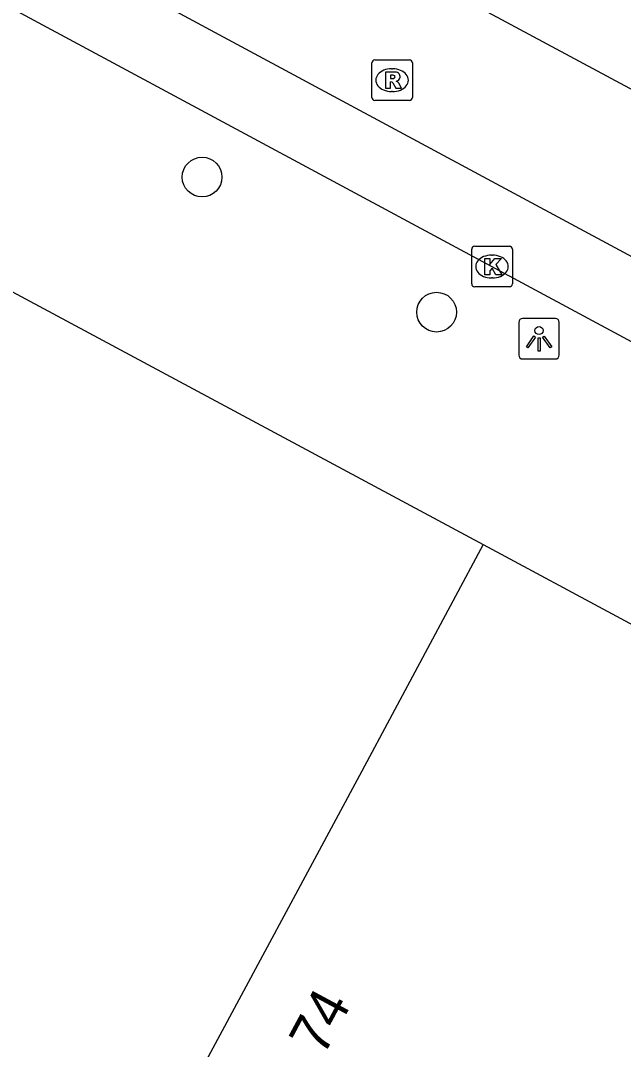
# Model space of a CAD drawing. Extents: x 159489 to 160304, y 383826 to 384530.
# Drawn here: x 159578.83 to 159593.67, y 384261.57 to 384286.89 of the extents above; entities that cross this region are included whole.
import ezdxf

# ---------------------------------------------------------------- set-up
doc = ezdxf.new("R2010")
doc.units = 0
for name, color, linetype in [('IMGEO_Boom', 7, 'Continuous'), ('IMGEO_Kolk', 7, 'Continuous'), ('IMGEO_Lichtpunt', 7, 'Continuous'), ('IMGEO_Pand', 7, 'Continuous'), ('IMGEO_Pand_nummerreeks', 7, 'Continuous'), ('IMGEO_Rijbaan_lokaal_gesloten', 7, 'Continuous'), ('IMGEO_Rioolput', 7, 'Continuous'), ('IMGEO_Voetpad_open', 7, 'Continuous')]:
    doc.layers.add(name, color=color, linetype=linetype)

msp = doc.modelspace()

# ---------------------------------------------------------------- linework, layer by layer
at = {"layer": 'IMGEO_Boom'}
for centre in [(159583.303, 384283.037), (159589.073, 384279.714)]:
    msp.add_circle(centre, 0.489, dxfattribs=at)
at = {"layer": 'IMGEO_Kolk'}
for p, q in [((159589.937, 384280.41), (159589.937, 384281.262)), ((159590.012, 384281.336), (159590.864, 384281.336)), ((159590.938, 384281.262), (159590.938, 384280.41)), ((159590.425, 384281.116), (159590.45, 384281.116)), ((159590.448, 384280.556), (159590.423, 384280.556)), ((159590.864, 384280.336), (159590.012, 384280.336))]:
    msp.add_line(p, q, dxfattribs=at)
for points in [[(159589.937, 384280.41), (159589.937, 384281.262)], [(159590.012, 384281.336), (159590.864, 384281.336)], [(159590.938, 384281.262), (159590.938, 384280.41)], [(159590.258, 384281.036), (159590.381, 384281.036), (159590.381, 384280.885), (159590.511, 384281.036), (159590.675, 384281.036), (159590.529, 384280.885), (159590.682, 384280.636), (159590.53, 384280.636), (159590.445, 384280.8), (159590.381, 384280.733), (159590.381, 384280.636), (159590.258, 384280.636), (159590.258, 384281.036)], [(159590.864, 384280.336), (159590.012, 384280.336)]]:
    msp.add_lwpolyline(points, dxfattribs=at)
for centre, start, end in [((159590.014, 384281.26), 91.552, 178.448), ((159590.014, 384281.26), 91.552, 178.448), ((159590.862, 384281.26), 1.552, 88.448), ((159590.862, 384281.26), 1.552, 88.448), ((159590.014, 384280.412), 181.552, 268.448), ((159590.014, 384280.412), 181.552, 268.448), ((159590.862, 384280.412), 271.552, 358.448), ((159590.862, 384280.412), 271.552, 358.448)]:
    msp.add_arc(centre, 0.0765, start, end, dxfattribs=at)
for centre, major_axis, ratio, start_param, end_param in [((159590.424, 384280.836), (-0.387, 0.002), 0.722429, 4.712389, 7.853982), ((159590.449, 384280.836), (-0.39, 0.002), 0.717154, 1.570796, 4.712389)]:
    msp.add_ellipse(centre, major_axis=major_axis, ratio=ratio, start_param=start_param, end_param=end_param, dxfattribs=at)
at = {"layer": 'IMGEO_Lichtpunt'}
for p, q in [((159591.096, 384279.463), (159591.096, 384278.656)), ((159591.096, 384279.463), (159591.096, 384278.656)), ((159591.998, 384279.558), (159591.19, 384279.558)), ((159591.998, 384279.558), (159591.19, 384279.558)), ((159592.092, 384278.656), (159592.092, 384279.463)), ((159592.092, 384278.656), (159592.092, 384279.463)), ((159591.19, 384278.562), (159591.998, 384278.562)), ((159591.19, 384278.562), (159591.998, 384278.562))]:
    msp.add_line(p, q, dxfattribs=at)
for points in [[(159591.47, 384279.127), (159591.509, 384279.099), (159591.321, 384278.837), (159591.283, 384278.864), (159591.47, 384279.127)], [(159591.682, 384279.099), (159591.72, 384279.126), (159591.907, 384278.864), (159591.868, 384278.836), (159591.682, 384279.099)], [(159591.572, 384279.079), (159591.619, 384279.079), (159591.619, 384278.757), (159591.572, 384278.757), (159591.572, 384279.079)]]:
    msp.add_lwpolyline(points, dxfattribs=at)
msp.add_circle((159591.595, 384279.261), 0.0994, dxfattribs=at)
for centre, start, end in [((159591.19, 384279.463), 90, 180), ((159591.19, 384279.463), 90, 180), ((159591.998, 384279.463), 0, 90), ((159591.998, 384279.463), 0, 90), ((159591.19, 384278.656), 180, 270), ((159591.19, 384278.656), 180, 270), ((159591.998, 384278.656), 270, 0), ((159591.998, 384278.656), 270, 360)]:
    msp.add_arc(centre, 0.0946, start, end, dxfattribs=at)
at = {"layer": 'IMGEO_Pand'}
for points in [[(159590.223, 384274), (159587.23, 384268.419), (159578.85, 384252.831), (159582.491, 384250.872), (159593.348, 384245.049), (159600.425, 384258.245), (159616.379, 384249.69)], [(159590.223, 384274), (159620.712, 384257.605)]]:
    msp.add_lwpolyline(points, dxfattribs=at)
at = {"layer": 'IMGEO_Rijbaan_lokaal_gesloten'}
for points in [[(159558.914, 384297.788), (159559.789, 384299.414), (159596.815, 384279.502), (159606.884, 384274.087), (159606.009, 384272.461)], [(159632.963, 384264.225), (159584.718, 384290.116)]]:
    msp.add_lwpolyline(points, dxfattribs=at)
at = {"layer": 'IMGEO_Rioolput'}
for p, q in [((159587.478, 384284.996), (159587.478, 384285.848)), ((159587.553, 384285.922), (159588.405, 384285.922)), ((159587.966, 384285.702), (159587.991, 384285.702)), ((159588.479, 384285.848), (159588.479, 384284.996)), ((159587.989, 384285.142), (159587.964, 384285.142)), ((159588.405, 384284.922), (159587.553, 384284.922))]:
    msp.add_line(p, q, dxfattribs=at)
for points in [[(159587.478, 384284.996), (159587.478, 384285.848)], [(159587.553, 384285.922), (159588.405, 384285.922)], [(159588.479, 384285.848), (159588.479, 384284.996)], [(159588.067, 384285.62), (159587.815, 384285.622), (159587.815, 384285.222)], [(159587.993, 384285.541), (159587.939, 384285.541), (159587.939, 384285.46)], [(159587.939, 384285.46), (159587.991, 384285.46)], [(159587.815, 384285.222), (159587.939, 384285.222), (159587.939, 384285.384), (159587.95, 384285.384)], [(159587.997, 384285.355), (159588.068, 384285.222), (159588.208, 384285.222), (159588.143, 384285.348)], [(159588.405, 384284.922), (159587.553, 384284.922)]]:
    msp.add_lwpolyline(points, dxfattribs=at)
for centre, radius, start, end in [((159587.555, 384285.846), 0.0765, 91.552, 178.448), ((159587.555, 384285.846), 0.0765, 91.552, 178.448), ((159588.403, 384285.846), 0.0765, 1.552, 88.448), ((159588.403, 384285.846), 0.0765, 1.552, 88.448), ((159587.975, 384285.649), 0.19, 274.7715, 282.9687), ((159587.999, 384285.445), 0.0964, 77.0061, 93.1865), ((159588.013, 384285.502), 0.0378, 276.6634, 79.6772), ((159588.066, 384285.51), 0.109, 350.3612, 89.416), ((159588.064, 384285.51), 0.112, 277.5842, 350.9817), ((159587.949, 384285.331), 0.0533, 26.0293, 88.6989), ((159588.048, 384285.295), 0.108, 29.5134, 73.7905), ((159587.555, 384284.998), 0.0765, 181.552, 268.448), ((159587.555, 384284.998), 0.0765, 181.552, 268.448), ((159588.403, 384284.998), 0.0765, 271.552, 358.448), ((159588.403, 384284.998), 0.0765, 271.552, 358.448)]:
    msp.add_arc(centre, radius, start, end, dxfattribs=at)
for centre, major_axis, ratio, start_param, end_param in [((159587.965, 384285.422), (-0.387, 0.002), 0.722429, 4.712389, 7.853982), ((159587.99, 384285.422), (-0.39, 0.002), 0.717154, 1.570796, 4.712389)]:
    msp.add_ellipse(centre, major_axis=major_axis, ratio=ratio, start_param=start_param, end_param=end_param, dxfattribs=at)
at = {"layer": 'IMGEO_Voetpad_open'}
for points in [[(159558.914, 384297.788), (159595.94, 384277.876), (159606.009, 384272.461)], [(159575.933, 384281.657), (159590.223, 384274)]]:
    msp.add_lwpolyline(points, dxfattribs=at)

# ---------------------------------------------------------------- texts
at = {"layer": 'IMGEO_Pand_nummerreeks'}
msp.add_text('74', height=1, rotation=61.7305, dxfattribs=at).set_placement((159586.282, 384261.376))

doc.saveas('drawing.dxf')
